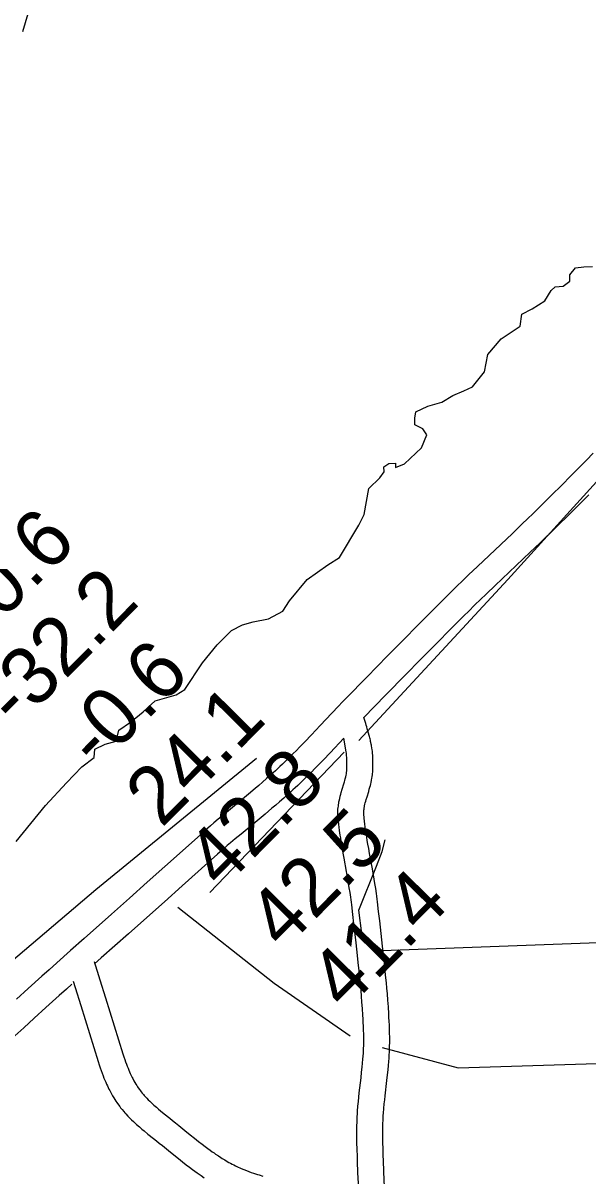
# Model space of a CAD drawing. Extents: x 3180038 to 3217926, y 922069 to 947485.
# Drawn here: x 3187673 to 3188326, y 933869 to 935201 of the extents above; entities that cross this region are included whole.
import ezdxf

# ---------------------------------------------------------------- set-up
doc = ezdxf.new("R2010")
doc.units = 0
for name, color, linetype in [('V-RIVR-EDGE', 7, 'Continuous'), ('V-RIVR-RANG', 7, 'Continuous'), ('V-ROAD-CNTR', 7, 'Continuous'), ('V-TOPO-SHOR', 7, 'Continuous')]:
    doc.layers.add(name, color=color, linetype=linetype)

msp = doc.modelspace()

# ---------------------------------------------------------------- linework, layer by layer
at = {"layer": 'V-RIVR-EDGE'}
for points in [[(3187678.9, 935211.5), (3187672.6, 935190.8)], [(3187897.8, 934482.5), (3187914.4, 934499.1), (3187926.9, 934505.8), (3187939.3, 934508.9), (3187957, 934512.5), (3187973.6, 934521.3), (3187981.4, 934533.2), (3188001.7, 934558), (3188025.6, 934575.1), (3188039.1, 934583.3), (3188061.5, 934620.6), (3188067.7, 934633), (3188073, 934663.1), (3188085.5, 934675.5), (3188090.7, 934682.3), (3188090.2, 934688), (3188095.9, 934692.1), (3188103.7, 934692.6), (3188103.7, 934687.4), (3188114, 934691.5), (3188133.8, 934710.2), (3188140, 934725.2), (3188135.4, 934731.9), (3188126.1, 934736.6), (3188126.1, 934744.4), (3188127.1, 934751.7), (3188141.2, 934758.4), (3188157.3, 934763), (3188170.2, 934770.7), (3188182.7, 934775.9), (3188192.6, 934780.5), (3188206.6, 934798.1), (3188210.3, 934817.8), (3188225.9, 934836), (3188247.7, 934850.9), (3188249.8, 934864.4), (3188261.8, 934870.6), (3188276.3, 934879.9), (3188283.6, 934891.8), (3188288.3, 934896), (3188297.6, 934897), (3188305.4, 934902.7), (3188305.4, 934909.9), (3188311.7, 934918.2), (3188321.5, 934919.2), (3188331.4, 934919.7)], [(3187665.4, 934255.4), (3187699.2, 934296.9), (3187723.6, 934323.2), (3187741.3, 934341.4), (3187755.3, 934352.2), (3187756.4, 934362.1), (3187768.3, 934367.7), (3187780.8, 934371.3), (3187783.9, 934383.8), (3187797.5, 934393.1), (3187812, 934405), (3187826, 934417.9), (3187850.4, 934424.6), (3187860.3, 934430.8), (3187880.6, 934461.8), (3187897.8, 934482.5)]]:
    msp.add_lwpolyline(points, dxfattribs=at)
at = {"layer": 'V-ROAD-CNTR'}
for points in [[(3188332.2, 934703.9), (3188324.5, 934695.9), (3188317.7, 934689), (3188305.8, 934677), (3188296.8, 934667.9), (3188283.3, 934654.5), (3188269.7, 934641), (3188262.8, 934634.3), (3188256.4, 934628), (3188250.3, 934622.2), (3188238.9, 934611.2), (3188198.4, 934572.9), (3188188.3, 934563.3), (3188180.7, 934556), (3188175.1, 934550.5), (3188166.6, 934542.2), (3188162.4, 934538), (3188158.2, 934533.8), (3188144.2, 934519.7), (3188132, 934507.4), (3188110.6, 934485.8), (3188094.6, 934469.6), (3188070.7, 934445.2), (3188046.8, 934420.8), (3188042.3, 934416.2), (3188038, 934411.8), (3188030.2, 934403.6), (3188016.6, 934389.2), (3188006.5, 934378.5), (3187998.8, 934370.5)], [(3188327.1, 934655.8), (3188318, 934646.7), (3188304.4, 934633.2), (3188290.7, 934619.7), (3188283.8, 934612.8), (3188277.3, 934606.5), (3188271.1, 934600.5), (3188259.5, 934589.5), (3188219.1, 934551.2), (3188209.1, 934541.6), (3188201.6, 934534.4), (3188196, 934529), (3188187.7, 934520.8), (3188183.5, 934516.7), (3188179.4, 934512.6), (3188165.5, 934498.6), (3188153.3, 934486.3), (3188132, 934464.7), (3188116, 934448.5), (3188092.1, 934424.2), (3188067, 934398.7)], [(3188076, 934366.2), (3188075.9, 934366.8), (3188075.7, 934367.4), (3188075.6, 934368.1), (3188075.4, 934368.8), (3188075.3, 934369.5), (3188075, 934370.9), (3188074.7, 934372.3), (3188074.3, 934373.7), (3188074, 934375.1), (3188073.7, 934376.5), (3188073.3, 934377.8), (3188072.6, 934380.5), (3188071.9, 934383.1), (3188071.2, 934385.4), (3188070.6, 934387.7), (3188070, 934389.7), (3188069.4, 934391.6), (3188067, 934398.7)], [(3187998.9, 934370.6), (3187993.2, 934364.6), (3187988.8, 934360.2), (3187985.6, 934357), (3187980.7, 934352.1), (3187975.8, 934347.3), (3187973, 934344.5), (3187970.2, 934341.9), (3187967.5, 934339.4), (3187964.9, 934337), (3187959.7, 934332.3), (3187954.8, 934328), (3187950.2, 934323.9), (3187945.8, 934320.1), (3187941.6, 934316.6), (3187933.8, 934310), (3187906, 934287), (3187899, 934281.1), (3187893.7, 934276.7), (3187889.8, 934273.3), (3187884, 934268.2), (3187878.2, 934263.1), (3187837.2, 934226.4), (3187816.8, 934208.1), (3187796.3, 934189.8), (3187775.4, 934171.1), (3187743.8, 934143.2), (3187728, 934129.2), (3187712.3, 934115.1), (3187703.4, 934107.1), (3187695, 934099.6), (3187679.4, 934085.5), (3187665.8, 934073.1)], [(3188044.1, 934374.6), (3188028.2, 934357.8), (3188020.5, 934349.8)], [(3188066.3, 934007.2), (3188066.6, 934010.5), (3188066.7, 934013.3), (3188066.8, 934015.7), (3188067, 934020), (3188067.1, 934023.2), (3188067.1, 934025.6), (3188067.1, 934029.2), (3188067, 934032.7), (3188066.9, 934037.3), (3188066.7, 934041.8), (3188066.5, 934046.1), (3188066.3, 934050.3), (3188066.1, 934054.4), (3188065.6, 934062.3), (3188065, 934069.7), (3188064.5, 934076.7), (3188064, 934083.2), (3188063.4, 934089.3), (3188062.9, 934095.1), (3188061.8, 934105.9), (3188060.8, 934115.3), (3188059.9, 934123.6), (3188058.2, 934138.2), (3188055.7, 934160), (3188054.4, 934171), (3188053.2, 934181.9), (3188052.8, 934185), (3188052.4, 934188), (3188052, 934190.9), (3188051.2, 934196.5), (3188050.4, 934201.8), (3188049.6, 934206.8), (3188048.8, 934211.5), (3188047.2, 934220.4), (3188044.3, 934236), (3188043.3, 934241.9), (3188042.4, 934247.1), (3188041.6, 934251.7), (3188041, 934255.7), (3188040.4, 934259.3), (3188039.9, 934262.4), (3188039.2, 934267.8), (3188038.7, 934271.9), (3188038.3, 934275), (3188037.8, 934279.6), (3188037.4, 934284.4), (3188037.2, 934286.5), (3188037.2, 934288.6), (3188037.2, 934290.6), (3188037.3, 934292.6), (3188037.5, 934294.4), (3188037.7, 934296.1), (3188037.9, 934297.8), (3188038.1, 934299.4), (3188038.4, 934300.9), (3188038.7, 934302.4), (3188039.3, 934305.1), (3188039.9, 934307.6), (3188040.5, 934309.8), (3188041.1, 934311.9), (3188042.2, 934315.6), (3188044.1, 934321.9), (3188044.7, 934324.1), (3188045.3, 934325.9), (3188045.7, 934327.5), (3188046, 934328.9), (3188046.3, 934330), (3188046.7, 934332), (3188047, 934333.4), (3188047.1, 934334.3), (3188047.3, 934335.9), (3188047.4, 934336.6), (3188047.5, 934337.3), (3188047.5, 934338.7), (3188047.7, 934341.6), (3188047.7, 934344.1), (3188047.7, 934346.2), (3188047.7, 934348.1), (3188047.7, 934349.7), (3188047.6, 934351.1), (3188047.5, 934352.3), (3188047.3, 934354.5), (3188047.2, 934356.1), (3188047, 934357.2), (3188046.8, 934359), (3188044.1, 934374.6)], [(3188096.3, 934005.2), (3188096.5, 934008.6), (3188096.7, 934011.7), (3188096.8, 934014.4), (3188097, 934019.1), (3188097.1, 934022.7), (3188097.1, 934025.5), (3188097.1, 934029.5), (3188097, 934033.5), (3188096.8, 934038.4), (3188096.7, 934043), (3188096.5, 934047.5), (3188096.2, 934051.9), (3188096, 934056.1), (3188095.5, 934064.3), (3188095, 934071.9), (3188094.4, 934079.1), (3188093.8, 934085.8), (3188093.3, 934092.1), (3188092.7, 934097.9), (3188091.6, 934108.9), (3188090.6, 934118.5), (3188089.7, 934126.9), (3188088, 934141.6), (3188085.5, 934163.5), (3188084.2, 934174.4), (3188083, 934185.4), (3188082.6, 934188.7), (3188082.2, 934191.9), (3188081.8, 934195), (3188080.9, 934201), (3188080, 934206.6), (3188079.2, 934211.8), (3188078.3, 934216.7), (3188076.7, 934225.7), (3188073.9, 934241.4), (3188072.8, 934247.2), (3188071.9, 934252.2), (3188071.2, 934256.6), (3188070.6, 934260.4), (3188070.1, 934263.8), (3188069.6, 934266.6), (3188068.9, 934271.7), (3188068.5, 934275.5), (3188068.1, 934278.3), (3188067.7, 934282.6), (3188067.3, 934286.7), (3188067.2, 934287.8), (3188067.2, 934288.7), (3188067.2, 934289.7), (3188067.3, 934290.7), (3188067.3, 934291.6), (3188067.4, 934292.6), (3188067.6, 934293.5), (3188067.7, 934294.5), (3188067.9, 934295.5), (3188068.1, 934296.3), (3188068.5, 934298.3), (3188068.9, 934300.1), (3188069.4, 934301.9), (3188069.9, 934303.6), (3188070.9, 934307), (3188072.8, 934313.2), (3188073.5, 934315.7), (3188074.2, 934317.9), (3188074.7, 934319.9), (3188075.2, 934321.7), (3188075.5, 934323.3), (3188076.1, 934326.1), (3188076.5, 934328.3), (3188076.8, 934330.1), (3188077.1, 934332.5), (3188077.3, 934333.9), (3188077.4, 934335.2), (3188077.5, 934337.1), (3188077.7, 934340.6), (3188077.7, 934343.7), (3188077.7, 934346.4), (3188077.7, 934348.8), (3188077.6, 934350.9), (3188077.5, 934352.8), (3188077.4, 934354.5), (3188077.2, 934357.3), (3188077, 934359.5), (3188076.7, 934361.2), (3188076.4, 934363.6), (3188076, 934365.9)], [(3188020.5, 934349.7), (3188014.7, 934343.7), (3188010.2, 934339.2), (3188006.9, 934335.8), (3188001.8, 934330.7), (3187996.7, 934325.7), (3187993.7, 934322.8), (3187990.7, 934320.1), (3187987.9, 934317.4), (3187985.1, 934314.8), (3187979.7, 934310), (3187974.6, 934305.4), (3187969.8, 934301.2), (3187965.3, 934297.3), (3187961, 934293.7), (3187953, 934287), (3187925.2, 934263.9), (3187918.3, 934258.2), (3187913.2, 934253.8), (3187909.4, 934250.6), (3187903.7, 934245.7), (3187898.1, 934240.7), (3187857.2, 934204.1), (3187836.8, 934185.7), (3187816.3, 934167.4), (3187795.3, 934148.7), (3187763.7, 934120.7), (3187755.9, 934113.8)], [(3187755.5, 934116.7), (3187762.1, 934095.6), (3187768.6, 934074.6), (3187778.7, 934042.2), (3187788.7, 934009.9), (3187789.8, 934006.5), (3187790.8, 934003.4), (3187791.8, 934000.6), (3187792.8, 933997.9), (3187793.7, 933995.5), (3187794.6, 933993.2), (3187795.5, 933991.1), (3187796.3, 933989.1), (3187797.1, 933987.3), (3187797.9, 933985.6), (3187798.7, 933984.1), (3187799.4, 933982.6), (3187800, 933981.3), (3187801.4, 933978.8), (3187802.6, 933976.7), (3187803.7, 933974.8), (3187804.7, 933973.2), (3187805.6, 933971.9), (3187806.3, 933970.7), (3187807.8, 933968.7), (3187808.9, 933967.2), (3187809.7, 933966.1), (3187811.1, 933964.5), (3187812.4, 933962.8), (3187813.4, 933961.7), (3187814.3, 933960.7), (3187816.2, 933958.7), (3187818, 933956.8), (3187819.8, 933955.1), (3187821.4, 933953.5), (3187823, 933952), (3187824.5, 933950.7), (3187827.4, 933948.1), (3187830, 933945.9), (3187832.3, 933944), (3187836.4, 933940.6), (3187842.9, 933935.5), (3187846.1, 933932.9), (3187849.5, 933930.2), (3187853.3, 933927.1), (3187860.3, 933921.4), (3187866.3, 933916.5), (3187871.6, 933912.3), (3187876.2, 933908.6), (3187880.2, 933905.5), (3187883.7, 933902.8), (3187886.8, 933900.5), (3187889.6, 933898.5), (3187892, 933896.8), (3187894.1, 933895.4), (3187895.9, 933894.1), (3187899.2, 933891.9), (3187901.7, 933890.3), (3187903.5, 933889.1), (3187906.4, 933887.3), (3187909.2, 933885.6), (3187911.2, 933884.5), (3187913.2, 933883.4), (3187915, 933882.4), (3187916.9, 933881.5), (3187918.7, 933880.6), (3187920.4, 933879.7), (3187922.1, 933878.9), (3187923.8, 933878.2), (3187925.4, 933877.5), (3187928.6, 933876.1), (3187931.6, 933875), (3187934.4, 933873.9), (3187937.1, 933872.9), (3187939.6, 933872), (3187942, 933871.3), (3187944.2, 933870.5), (3187946.3, 933869.9), (3187950.4, 933868.7)], [(3187729.5, 934090.3), (3187723.4, 934084.8), (3187715.1, 934077.3), (3187699.6, 934063.3), (3187686.1, 934051), (3187674.2, 934040.1), (3187663.9, 934030.7), (3187645.9, 934014), (3187632.4, 934001.5), (3187625.5, 933995)], [(3187731.2, 934093.8), (3187733.4, 934086.7), (3187739.9, 934065.7), (3187750, 934033.3), (3187760.1, 934000.9), (3187761.3, 933997.2), (3187762.4, 933993.8), (3187763.5, 933990.5), (3187764.6, 933987.5), (3187765.7, 933984.6), (3187766.8, 933981.9), (3187767.8, 933979.4), (3187768.8, 933977.1), (3187769.8, 933974.9), (3187770.8, 933972.8), (3187771.7, 933970.9), (3187772.6, 933969.1), (3187773.5, 933967.4), (3187775.1, 933964.3), (3187776.7, 933961.5), (3187778.1, 933959.2), (3187779.4, 933957.1), (3187780.6, 933955.3), (3187781.6, 933953.7), (3187783.5, 933951.1), (3187785, 933949.1), (3187786.1, 933947.6), (3187787.9, 933945.4), (3187789.7, 933943.3), (3187791, 933941.8), (3187792.2, 933940.4), (3187794.5, 933938), (3187796.7, 933935.7), (3187798.8, 933933.6), (3187800.8, 933931.7), (3187802.7, 933929.9), (3187804.5, 933928.3), (3187807.8, 933925.4), (3187810.7, 933923), (3187813.2, 933920.8), (3187817.6, 933917.2), (3187824.2, 933912), (3187827.4, 933909.4), (3187830.7, 933906.8), (3187834.4, 933903.8), (3187841.3, 933898.2), (3187847.5, 933893.2), (3187852.9, 933888.8), (3187857.7, 933885), (3187861.9, 933881.7), (3187865.7, 933878.9), (3187869.1, 933876.4), (3187872, 933874.2), (3187874.7, 933872.3), (3187877, 933870.7), (3187879.1, 933869.3), (3187882.7, 933866.8)], [(3188061.2, 933854.4), (3188060.4, 933872.4), (3188059.8, 933885.9), (3188059.7, 933891), (3188059.4, 933900), (3188059.2, 933906.7), (3188059.2, 933911.8), (3188059.2, 933915.6), (3188059.2, 933921.4), (3188059.2, 933927.1), (3188059.3, 933930.6), (3188059.4, 933934), (3188059.6, 933937.3), (3188059.8, 933940.4), (3188060, 933943.5), (3188060.4, 933949.4), (3188060.9, 933954.8), (3188061.4, 933959.9), (3188061.9, 933964.7), (3188063.9, 933982.3), (3188064.6, 933988.8), (3188065.2, 933994.4), (3188065.7, 933999.3), (3188066, 934003.6), (3188066.3, 934007.3)], [(3188091.2, 933855.7), (3188090.4, 933873.6), (3188089.8, 933887.1), (3188089.6, 933892), (3188089.4, 933900.7), (3188089.2, 933907.2), (3188089.2, 933912.1), (3188089.2, 933915.7), (3188089.2, 933921.1), (3188089.2, 933926.6), (3188089.3, 933929.7), (3188089.4, 933932.7), (3188089.6, 933935.7), (3188089.7, 933938.6), (3188089.9, 933941.4), (3188090.3, 933946.9), (3188090.8, 933952), (3188091.3, 933956.9), (3188091.8, 933961.5), (3188093.7, 933978.9), (3188094.5, 933985.6), (3188095.1, 933991.4), (3188095.6, 933996.6), (3188095.9, 934001.1), (3188096.3, 934005)]]:
    msp.add_lwpolyline(points, dxfattribs=at)
at = {"layer": 'V-TOPO-SHOR'}
msp.add_line((3188044.6, 934358.5), (3187889.2, 934196.3), dxfattribs=at)
for points in [[(3188061.5, 934372), (3188233.7, 934557.8), (3188696.5, 935067.8)], [(3188088.5, 934017.3), (3188176.3, 933993.6), (3188385.7, 934000.4), (3188537.8, 934040.9), (3188686.4, 934084.8), (3188753.9, 934115.2), (3188824.9, 934206.4), (3188835, 934240.2), (3188841.8, 934270.6), (3188872.2, 934321.3), (3188895.8, 934344.9), (3188919.5, 934368.6), (3188929.6, 934385.5), (3188933, 934412.5), (3188922.8, 934456.4), (3188909.3, 934497), (3188902.6, 934530.7), (3188892.4, 934554.4)], [(3186950.1, 933514), (3187757.4, 934199.7), (3187943.2, 934351.7)], [(3188395.9, 934189.6), (3188358.7, 934138.9), (3188088.5, 934128.8), (3188064.8, 934149), (3188061.5, 934176), (3188081.7, 934226.7), (3188088.5, 934243.6), (3188091.9, 934257.1)], [(3187852, 934179.4), (3187963.5, 934091.6), (3188051.3, 934030.8)]]:
    msp.add_lwpolyline(points, dxfattribs=at)

# ---------------------------------------------------------------- texts
at = {"layer": 'V-RIVR-RANG'}
for s, p in [('-60.6', (3187593.3, 934453.8)), ('-32.2', (3187665.9, 934385)), ('-0.6', (3187759.3, 934337.2)), ('24.1', (3187833.5, 934270.1)), ('42.8', (3187903.1, 934198.2)), ('42.5', (3187974.4, 934128.1)), ('41.4', (3188045.7, 934058))]:
    msp.add_text(s, height=67, rotation=45.3183, dxfattribs=at).set_placement(p)

doc.saveas('drawing.dxf')
